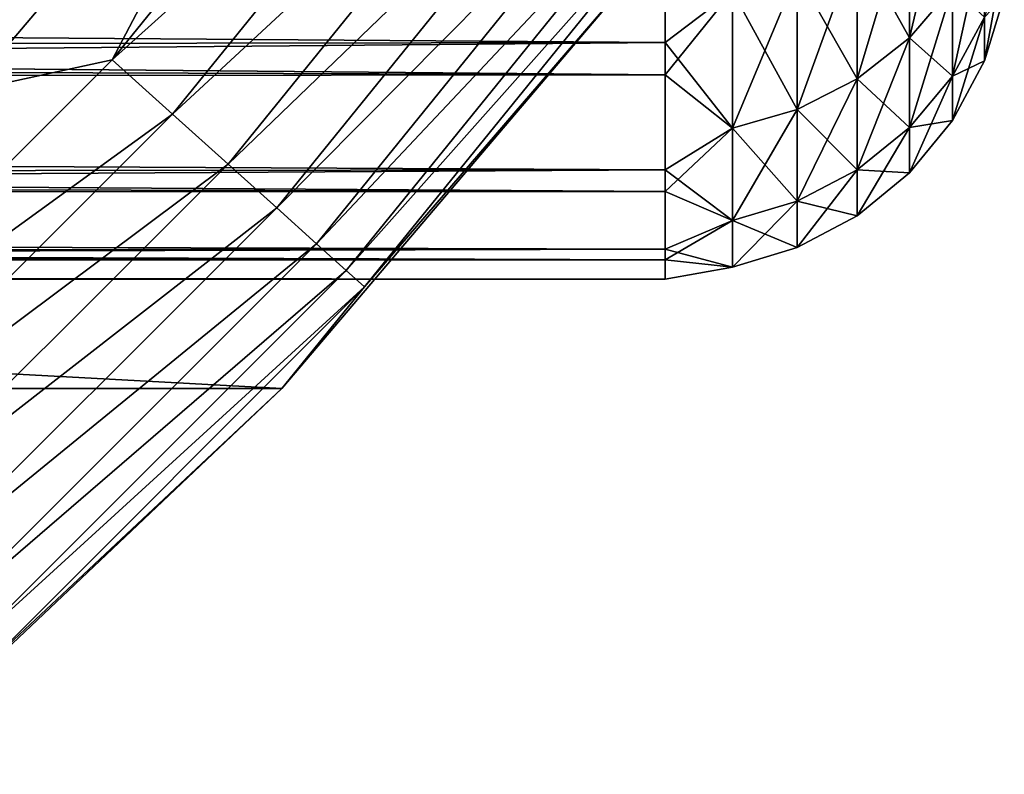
# Model space of a CAD drawing. Header units: metres. Extents: x -139 to 106, y -189 to 40.
# Tile 270 of 291: x 96.76 to 102.46, y -22.86 to -18.5. Entities that reach past the tile are written whole.
import ezdxf

# ---------------------------------------------------------------- set-up
doc = ezdxf.new("R2010")
doc.units = ezdxf.units.M
doc.layers.add('solid_153_ABGANG1_SW0003', color=7, linetype='CONTINUOUS')

msp = doc.modelspace()

# ---------------------------------------------------------------- linework, layer by layer
at = {"layer": 'solid_153_ABGANG1_SW0003'}
for points in [[(97.298935, -18.727444, 4.989913), (99.142548, -16.450773, 4.989913), (98.397163, -16.63623, 5.037949)], [(99.522331, -16.7267, 4.84746), (99.142548, -16.450773, 4.989913), (97.298935, -18.727444, 4.989913)], [(54.602818, -16.636209, 5.037949), (56.530457, -18.906807, 5.037949), (98.397163, -16.63623, 5.037949)], [(56.530457, -18.906807, 5.037949), (96.469521, -18.906826, 5.037949), (98.397163, -16.63623, 5.037949)], [(97.298935, -18.727444, 4.989913), (98.397163, -16.63623, 5.037949), (96.469521, -18.906826, 5.037949)], [(97.647789, -19.041557, 4.84746), (99.522331, -16.7267, 4.84746), (97.298935, -18.727444, 4.989913)], [(99.872292, -16.980965, 4.616078), (99.522331, -16.7267, 4.84746), (97.647789, -19.041557, 4.84746)], [(97.969261, -19.331011, 4.616078), (99.872292, -16.980965, 4.616078), (97.647789, -19.041557, 4.84746)], [(100.178963, -17.203773, 4.304675), (99.872292, -16.980965, 4.616078), (97.969261, -19.331011, 4.616078)], [(98.250961, -19.584656, 4.304675), (100.178963, -17.203773, 4.304675), (97.969261, -19.331011, 4.616078)], [(100.430534, -17.386549, 3.925242), (100.178963, -17.203773, 4.304675), (98.250961, -19.584656, 4.304675)], [(98.482048, -19.792727, 3.925242), (100.430534, -17.386549, 3.925242), (98.250961, -19.584656, 4.304675)], [(100.61731, -17.522253, 3.49239), (100.430534, -17.386549, 3.925242), (98.482048, -19.792727, 3.925242)], [(98.653618, -19.94721, 3.49239), (100.61731, -17.522253, 3.49239), (98.482048, -19.792727, 3.925242)], [(100.732109, -17.605659, 3.022786), (100.61731, -17.522253, 3.49239), (98.653618, -19.94721, 3.49239)], [(102.162476, -17.548752, 83.632561), (101.913353, -17.827204, 83.75267), (101.913353, -18.599405, 81.631065)], [(102.162476, -18.308893, 81.54409), (102.162476, -17.548752, 83.632561), (101.913353, -18.599405, 81.631065)], [(98.759071, -20.042158, 3.022786), (100.732109, -17.605659, 3.022786), (98.653618, -19.94721, 3.49239)], [(98.759071, -20.042158, 3.022786), (100.38279, -18.15523, 2.537949), (100.732109, -17.605659, 3.022786)], [(100.499969, -18.626717, 83.345978), (100.499969, -17.622705, 85.520035), (47.66711, -18.240538, 84.265358)], [(100.88784, -18.329451, 83.969322), (100.499969, -17.622705, 85.520035), (100.499969, -18.626717, 83.345978)], [(101.913353, -17.827204, 83.75267), (101.609802, -18.055624, 83.851204), (101.609802, -18.837719, 81.702408)], [(101.913353, -18.599405, 81.631065), (101.913353, -17.827204, 83.75267), (101.609802, -18.837719, 81.702408)], [(101.913353, -17.827204, 68.372864), (101.913353, -18.599405, 70.494469), (101.609802, -18.055624, 68.27433)], [(102.162476, -18.308893, 70.581444), (101.913353, -18.599405, 70.494469), (101.913353, -17.827204, 68.372864)], [(11.697783, -18.005743, 67.35685), (100.499969, -17.868223, 67.07798), (100.499969, -18.814003, 69.278)], [(100.88784, -18.329451, 68.156212), (100.499969, -18.814003, 69.278), (100.499969, -17.868223, 67.07798)], [(102.34758, -17.977367, 81.444839), (102.162476, -18.308893, 81.54409), (102.162476, -18.821436, 79.381493)], [(102.34758, -18.480631, 79.321404), (102.34758, -17.977367, 81.444839), (102.162476, -18.821436, 79.381493)], [(12.030962, -18.509624, 68.486908), (11.697783, -18.005743, 67.35685), (100.499969, -18.814003, 69.278)], [(101.609802, -18.055624, 83.851204), (101.263527, -18.225216, 83.924355), (101.263527, -19.014658, 81.755379)], [(101.609802, -18.837719, 81.702408), (101.609802, -18.055624, 83.851204), (101.263527, -19.014658, 81.755379)], [(101.609802, -18.055624, 68.27433), (101.609802, -18.837719, 70.423126), (101.263527, -18.225216, 68.201172)], [(101.913353, -18.599405, 70.494469), (101.609802, -18.837719, 70.423126), (101.609802, -18.055624, 68.27433)], [(102.46154, -18.110786, 79.256187), (102.34758, -18.480631, 79.321404), (102.34758, -18.733976, 77.153893)], [(102.46154, -18.359062, 77.132057), (102.46154, -18.110786, 79.256187), (102.34758, -18.733976, 77.153893)], [(98.27993, -20.630913, -5.962051), (54.72007, -20.630913, -5.962051), (52.617207, -18.155224, -5.962051)], [(100.382797, -18.155224, -5.962051), (98.27993, -20.630913, -5.962051), (52.617207, -18.155224, -5.962051)], [(98.279861, -20.630985, 2.537949), (98.27993, -20.630913, -5.962051), (100.382797, -18.155224, -5.962051)], [(100.38279, -18.15523, 2.537949), (98.279861, -20.630985, 2.537949), (100.382797, -18.155224, -5.962051)], [(98.759071, -20.042158, 3.022786), (98.279861, -20.630985, 2.537949), (100.38279, -18.15523, 2.537949)], [(101.263527, -18.225216, 83.924355), (100.88784, -18.329451, 83.969322), (100.88784, -19.123409, 81.787941)], [(101.263527, -19.014658, 81.755379), (101.263527, -18.225216, 83.924355), (100.88784, -19.123409, 81.787941)], [(101.263527, -18.225216, 68.201172), (101.263527, -19.014658, 70.370148), (100.88784, -18.329451, 68.156212)], [(101.609802, -18.837719, 70.423126), (101.263527, -19.014658, 70.370148), (101.263527, -18.225216, 68.201172)], [(100.499969, -18.626717, 83.345978), (47.66711, -18.240538, 84.265358), (47.66711, -18.702246, 83.14978)], [(100.88784, -19.123409, 81.787941), (100.88784, -18.329451, 83.969322), (100.499969, -18.626717, 83.345978)], [(100.88784, -18.329451, 68.156212), (100.88784, -19.123409, 70.337593), (100.499969, -18.814003, 69.278)], [(101.263527, -19.014658, 70.370148), (100.88784, -19.123409, 70.337593), (100.88784, -18.329451, 68.156212)], [(102.162476, -18.308893, 81.54409), (101.913353, -18.599405, 81.631065), (101.913353, -19.120083, 79.434151)], [(102.162476, -18.821436, 79.381493), (102.162476, -18.308893, 81.54409), (101.913353, -19.120083, 79.434151)], [(102.162476, -18.308893, 70.581444), (102.162476, -18.821436, 72.744041), (101.913353, -18.599405, 70.494469)], [(102.34758, -18.480631, 72.804131), (102.162476, -18.821436, 72.744041), (102.162476, -18.308893, 70.581444)], [(102.46154, -18.359062, 77.132057), (102.34758, -18.733976, 77.153893), (102.34758, -18.733976, 74.971634)], [(102.46154, -18.359062, 74.993469), (102.34758, -18.733976, 74.971634), (102.34758, -18.480631, 72.804131)], [(102.46154, -18.359062, 74.993469), (102.46154, -18.359062, 77.132057), (102.34758, -18.733976, 74.971634)], [(12.22852, -18.930136, 69.609108), (12.030962, -18.509624, 68.486908), (100.499969, -18.814003, 69.278)], [(102.34758, -18.480631, 79.321404), (102.162476, -18.821436, 79.381493), (102.162476, -19.079454, 77.174019)], [(102.34758, -18.733976, 77.153893), (102.34758, -18.480631, 79.321404), (102.162476, -19.079454, 77.174019)], [(102.34758, -18.480631, 72.804131), (102.34758, -18.733976, 74.971634), (102.162476, -18.821436, 72.744041)], [(100.499969, -18.626717, 83.345978), (47.66711, -18.702246, 83.14978), (47.66711, -19.096323, 82.006691)], [(100.499969, -19.363688, 81.067505), (100.499969, -18.626717, 83.345978), (47.66711, -19.096323, 82.006691)], [(100.88784, -19.123409, 81.787941), (100.499969, -18.626717, 83.345978), (100.499969, -19.363688, 81.067505)], [(101.913353, -18.599405, 81.631065), (101.609802, -18.837719, 81.702408), (101.609802, -19.365068, 79.477348)], [(101.913353, -19.120083, 79.434151), (101.913353, -18.599405, 81.631065), (101.609802, -19.365068, 79.477348)], [(101.913353, -18.599405, 70.494469), (101.913353, -19.120083, 72.691383), (101.609802, -18.837719, 70.423126)], [(102.162476, -18.821436, 72.744041), (101.913353, -19.120083, 72.691383), (101.913353, -18.599405, 70.494469)], [(95.227448, -20.798933, 4.989913), (97.298935, -18.727444, 4.989913), (96.469521, -18.906826, 5.037949)], [(97.647789, -19.041557, 4.84746), (97.298935, -18.727444, 4.989913), (95.227448, -20.798933, 4.989913)], [(102.34758, -18.733976, 77.153893), (102.162476, -19.079454, 77.174019), (102.162476, -19.079454, 74.951515)], [(102.34758, -18.733976, 74.971634), (102.162476, -19.079454, 74.951515), (102.162476, -18.821436, 72.744041)], [(102.34758, -18.733976, 74.971634), (102.34758, -18.733976, 77.153893), (102.162476, -19.079454, 74.951515)], [(12.22852, -18.930136, 69.609108), (100.499969, -18.814003, 69.278), (100.499969, -19.490055, 71.575279)], [(100.88784, -19.123409, 70.337593), (100.499969, -19.490055, 71.575279), (100.499969, -18.814003, 69.278)], [(101.609802, -18.837719, 81.702408), (101.263527, -19.014658, 81.755379), (101.263527, -19.546961, 79.509422)], [(101.609802, -19.365068, 79.477348), (101.609802, -18.837719, 81.702408), (101.263527, -19.546961, 79.509422)], [(101.609802, -18.837719, 70.423126), (101.609802, -19.365068, 72.648186), (101.263527, -19.014658, 70.370148)], [(101.913353, -19.120083, 72.691383), (101.609802, -19.365068, 72.648186), (101.609802, -18.837719, 70.423126)], [(102.162476, -18.821436, 79.381493), (101.913353, -19.120083, 79.434151), (101.913353, -19.382195, 77.19165)], [(102.162476, -19.079454, 77.174019), (102.162476, -18.821436, 79.381493), (101.913353, -19.382195, 77.19165)], [(102.162476, -18.821436, 72.744041), (102.162476, -19.079454, 74.951515), (101.913353, -19.120083, 72.691383)], [(12.299574, -19.273134, 70.71991), (12.22852, -18.930136, 69.609108), (100.499969, -19.490055, 71.575279)], [(101.263527, -19.014658, 81.755379), (100.88784, -19.123409, 81.787941), (100.88784, -19.658754, 79.529137)], [(101.263527, -19.546961, 79.509422), (101.263527, -19.014658, 81.755379), (100.88784, -19.658754, 79.529137)], [(101.263527, -19.014658, 70.370148), (101.263527, -19.546961, 72.616112), (100.88784, -19.123409, 70.337593)], [(101.609802, -19.365068, 72.648186), (101.263527, -19.546961, 72.616112), (101.263527, -19.014658, 70.370148)], [(95.541557, -21.147793, 4.84746), (97.647789, -19.041557, 4.84746), (95.227448, -20.798933, 4.989913)], [(97.969261, -19.331011, 4.616078), (97.647789, -19.041557, 4.84746), (95.541557, -21.147793, 4.84746)], [(102.162476, -19.079454, 77.174019), (101.913353, -19.382195, 77.19165), (101.913353, -19.382195, 74.933884)], [(102.162476, -19.079454, 74.951515), (101.913353, -19.382195, 74.933884), (101.913353, -19.120083, 72.691383)], [(102.162476, -19.079454, 74.951515), (102.162476, -19.079454, 77.174019), (101.913353, -19.382195, 74.933884)], [(100.499969, -19.363688, 81.067505), (47.66711, -19.096323, 82.006691), (47.66711, -19.421082, 80.839935)], [(100.88784, -19.658754, 79.529137), (100.88784, -19.123409, 81.787941), (100.499969, -19.363688, 81.067505)], [(100.88784, -19.123409, 70.337593), (100.88784, -19.658754, 72.596397), (100.499969, -19.490055, 71.575279)], [(101.263527, -19.546961, 72.616112), (100.88784, -19.658754, 72.596397), (100.88784, -19.123409, 70.337593)], [(101.913353, -19.120083, 79.434151), (101.609802, -19.365068, 79.477348), (101.609802, -19.630537, 77.206116)], [(101.913353, -19.382195, 77.19165), (101.913353, -19.120083, 79.434151), (101.609802, -19.630537, 77.206116)], [(101.913353, -19.120083, 72.691383), (101.913353, -19.382195, 74.933884), (101.609802, -19.365068, 72.648186)], [(12.250154, -19.544384, 71.818146), (12.299574, -19.273134, 70.71991), (100.499969, -19.490055, 71.575279)], [(100.499969, -19.363688, 81.067505), (47.66711, -19.421082, 80.839935), (47.66711, -19.674841, 79.654472)], [(100.499969, -19.82305, 78.717278), (100.499969, -19.363688, 81.067505), (47.66711, -19.674841, 79.654472)], [(95.831009, -21.469261, 4.616078), (97.969261, -19.331011, 4.616078), (95.541557, -21.147793, 4.84746)], [(98.250961, -19.584656, 4.304675), (97.969261, -19.331011, 4.616078), (95.831009, -21.469261, 4.616078)], [(100.88784, -19.658754, 79.529137), (100.499969, -19.363688, 81.067505), (100.499969, -19.82305, 78.717278)], [(101.609802, -19.365068, 79.477348), (101.263527, -19.546961, 79.509422), (101.263527, -19.814924, 77.21685)], [(101.609802, -19.630537, 77.206116), (101.609802, -19.365068, 79.477348), (101.263527, -19.814924, 77.21685)], [(101.609802, -19.365068, 72.648186), (101.609802, -19.630537, 74.919418), (101.263527, -19.546961, 72.616112)], [(101.913353, -19.382195, 74.933884), (101.609802, -19.630537, 74.919418), (101.609802, -19.365068, 72.648186)], [(101.913353, -19.382195, 77.19165), (101.609802, -19.630537, 77.206116), (101.609802, -19.630537, 74.919418)], [(101.913353, -19.382195, 74.933884), (101.913353, -19.382195, 77.19165), (101.609802, -19.630537, 74.919418)], [(12.250154, -19.544384, 71.818146), (100.499969, -19.490055, 71.575279), (100.499969, -19.88669, 73.936905)], [(100.88784, -19.658754, 72.596397), (100.499969, -19.88669, 73.936905), (100.499969, -19.490055, 71.575279)], [(12.083236, -19.748777, 72.902763), (12.250154, -19.544384, 71.818146), (100.499969, -19.88669, 73.936905)], [(96.084656, -21.750963, 4.304675), (98.250961, -19.584656, 4.304675), (95.831009, -21.469261, 4.616078)], [(98.482048, -19.792727, 3.925242), (98.250961, -19.584656, 4.304675), (96.084656, -21.750963, 4.304675)], [(101.263527, -19.546961, 79.509422), (100.88784, -19.658754, 79.529137), (100.88784, -19.928251, 77.223457)], [(101.263527, -19.814924, 77.21685), (101.263527, -19.546961, 79.509422), (100.88784, -19.928251, 77.223457)], [(101.263527, -19.546961, 72.616112), (101.263527, -19.814924, 74.908676), (100.88784, -19.658754, 72.596397)], [(101.609802, -19.630537, 74.919418), (101.263527, -19.814924, 74.908676), (101.263527, -19.546961, 72.616112)], [(101.609802, -19.630537, 77.206116), (101.263527, -19.814924, 77.21685), (101.263527, -19.814924, 74.908676)], [(101.609802, -19.630537, 74.919418), (101.609802, -19.630537, 77.206116), (101.263527, -19.814924, 74.908676)], [(100.499969, -19.82305, 78.717278), (47.66711, -19.674841, 79.654472), (47.66711, -19.856108, 78.457497)], [(100.88784, -19.928251, 77.223457), (100.88784, -19.658754, 79.529137), (100.499969, -19.82305, 78.717278)], [(100.88784, -19.658754, 72.596397), (100.88784, -19.928251, 74.902077), (100.499969, -19.88669, 73.936905)], [(101.263527, -19.814924, 74.908676), (100.88784, -19.928251, 74.902077), (100.88784, -19.658754, 72.596397)], [(11.798093, -19.890657, 73.97435), (12.083236, -19.748777, 72.902763), (100.499969, -19.88669, 73.936905)], [(100.499969, -19.82305, 78.717278), (47.66711, -19.856108, 78.457497), (47.66711, -19.964287, 77.257362)], [(100.499969, -19.998222, 76.329002), (100.499969, -19.82305, 78.717278), (47.66711, -19.964287, 77.257362)], [(96.292725, -21.982048, 3.925242), (98.482048, -19.792727, 3.925242), (96.084656, -21.750963, 4.304675)], [(98.653618, -19.94721, 3.49239), (98.482048, -19.792727, 3.925242), (96.292725, -21.982048, 3.925242)], [(100.88784, -19.928251, 77.223457), (100.499969, -19.82305, 78.717278), (100.499969, -19.998222, 76.329002)], [(101.263527, -19.814924, 77.21685), (100.88784, -19.928251, 77.223457), (100.88784, -19.928251, 74.902077)], [(101.263527, -19.814924, 74.908676), (101.263527, -19.814924, 77.21685), (100.88784, -19.928251, 74.902077)], [(11.390935, -19.973392, 75.031563), (11.798093, -19.890657, 73.97435), (100.499969, -19.998222, 76.329002)], [(11.798093, -19.890657, 73.97435), (100.499969, -19.88669, 73.936905), (100.499969, -19.998222, 76.329002)], [(100.88784, -19.928251, 74.902077), (100.499969, -19.998222, 76.329002), (100.499969, -19.88669, 73.936905)], [(100.88784, -19.928251, 74.902077), (100.88784, -19.928251, 77.223457), (100.499969, -19.998222, 76.329002)], [(11.390935, -19.973392, 75.031563), (100.499969, -19.998222, 76.329002), (47.66711, -19.999994, 76.062775)], [(100.499969, -19.998222, 76.329002), (47.66711, -19.964287, 77.257362), (47.66711, -19.999994, 76.062775)], [(96.447212, -22.15362, 3.49239), (98.653618, -19.94721, 3.49239), (96.292725, -21.982048, 3.925242)], [(98.759071, -20.042158, 3.022786), (98.653618, -19.94721, 3.49239), (96.447212, -22.15362, 3.49239)], [(96.54216, -22.259071, 3.022786), (98.759071, -20.042158, 3.022786), (96.447212, -22.15362, 3.49239)], [(96.54216, -22.259071, 3.022786), (98.279861, -20.630985, 2.537949), (98.759071, -20.042158, 3.022786)], [(98.27993, -20.630913, -5.962051), (95.921646, -22.864807, -5.962051), (54.72007, -20.630913, -5.962051)], [(95.921585, -22.864862, 2.537949), (95.921646, -22.864807, -5.962051), (98.27993, -20.630913, -5.962051)], [(98.279861, -20.630985, 2.537949), (95.921585, -22.864862, 2.537949), (98.27993, -20.630913, -5.962051)], [(96.54216, -22.259071, 3.022786), (95.921585, -22.864862, 2.537949), (98.279861, -20.630985, 2.537949)]]:
    msp.add_3dface(points, dxfattribs=at)

doc.saveas('drawing.dxf')
